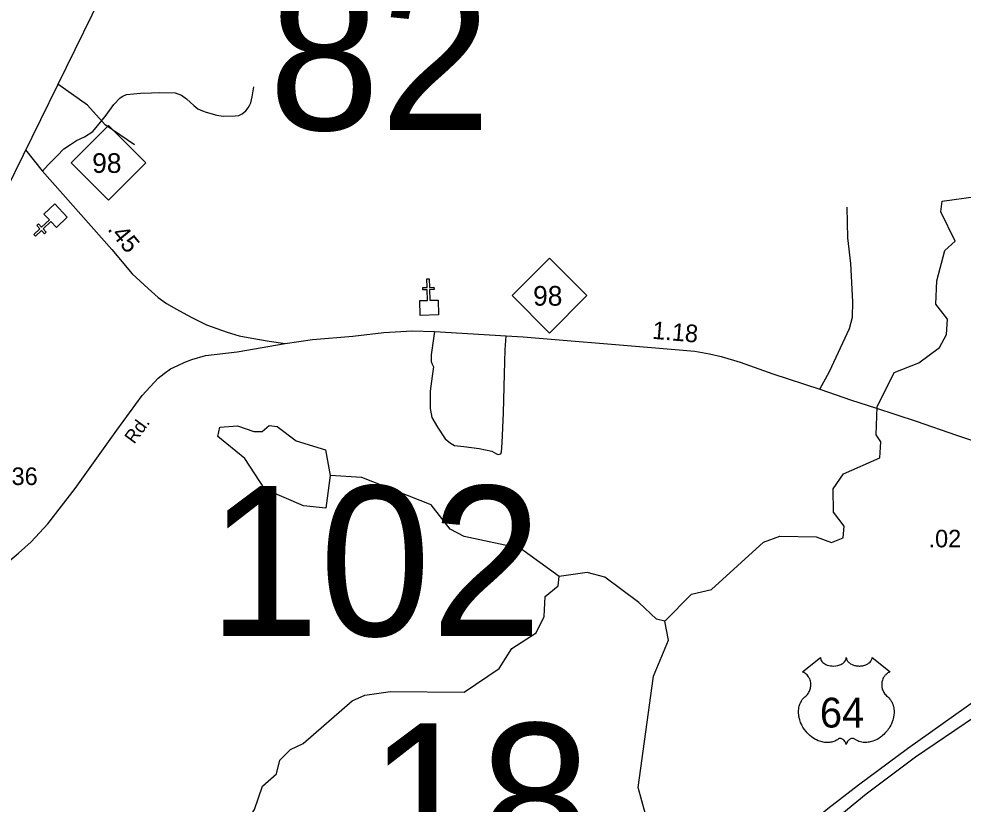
# Model space of a CAD drawing. Extents: x 2220236 to 2384410, y 720751 to 894131.
# Drawn here: x 2239554 to 2246280, y 787885 to 793475 of the extents above; entities that cross this region are included whole.
import ezdxf

# ---------------------------------------------------------------- set-up
doc = ezdxf.new("R2010")
doc.units = 0
for name, color, linetype in [('Exist Boundary Political CountyLine', 7, 'Continuous'), ('Exist Cultural Church CELL', 7, 'Continuous'), ('Exist Hydrographic Creek Single Shore', 7, 'Continuous'), ('Exist Hydrographic Misc Water Feature', 7, 'Continuous'), ('Exist Hydrographic Pond Under 1500 Sq Ft', 7, 'Continuous'), ('Exist Road Non-System Type 51', 7, 'Continuous'), ('Exist Road Primary NC Attributed', 7, 'Continuous'), ('Exist Road Primary NC Service Mileage Hundredths English Label', 7, 'Continuous'), ('Exist Road Primary NC Shield CELL', 7, 'Continuous'), ('Exist Road Primary NC Shield Number Label', 7, 'Continuous'), ('Exist Road Primary US Divided Attributed', 7, 'Continuous'), ('Exist Road Primary US Mileage Hundredths English Label', 7, 'Continuous'), ('Exist Road Primary US Shield CELL', 7, 'Continuous'), ('Exist Road Primary US Shield Number Label', 7, 'Continuous'), ('Exist Road Secondary Structure Standard Bridge Number Label', 7, 'Continuous'), ('Exist Road Secondary Type 51 Attributed', 7, 'Continuous'), ('Exist Road Secondary Type 51 Label', 7, 'Continuous'), ('Exist Road Secondary Type 51 Number Label', 7, 'Continuous')]:
    doc.layers.add(name, color=color, linetype=linetype)

msp = doc.modelspace()

# ---------------------------------------------------------------- linework, layer by layer
at = {"layer": 'Exist Boundary Political CountyLine'}
msp.add_lwpolyline([(2293117.8, 894131.3), (2291903.9, 891776.4), (2258821.6, 829664.6), (2255410.5, 823324), (2242088.6, 797598.7), (2231459.6, 775980.5), (2225010.8, 762953.2), (2220575.6, 753519.5)], dxfattribs=at)
at = {"layer": 'Exist Cultural Church CELL'}
for points in [[(2239821.9, 791990.5), (2239782.9, 792032), (2239727.3, 791979.9), (2239749.2, 791956.5), (2239737.6, 791945.6), (2239715.7, 791968.9), (2239671.8, 791927.8), (2239660.9, 791939.5), (2239704.7, 791980.6), (2239682.8, 792004), (2239694.5, 792014.9), (2239716.4, 791991.5), (2239771.9, 792043.6), (2239732.5, 792085.8), (2239810.2, 792158.6), (2239899.5, 792063.4)], [(2242409.1, 791469.1), (2242466, 791471.2), (2242463.4, 791547.3), (2242431.5, 791546.2), (2242430.9, 791562.2), (2242462.9, 791563.2), (2242460.9, 791623.3), (2242476.9, 791623.9), (2242478.9, 791563.8), (2242510.9, 791564.9), (2242511.4, 791548.9), (2242479.5, 791547.8), (2242482, 791471.7), (2242539.7, 791473.5), (2242543.2, 791367.1), (2242412.7, 791362.7)]]:
    msp.add_lwpolyline(points, close=True, dxfattribs=at)
at = {"layer": 'Exist Hydrographic Creek Single Shore'}
for points in [[(2244154.6, 789187.2), (2244344.5, 789380.1), (2244486.6, 789413.3), (2244858.5, 789750), (2244974.6, 789793.6), (2245232.6, 789788.2), (2245341.4, 789746.6), (2245424.5, 789781), (2245431.5, 789862.8), (2245356.6, 789962.8), (2245354.6, 790130.1), (2245428.6, 790236.8), (2245686.6, 790349.6), (2245693.5, 790464.2), (2245660.5, 790514.1), (2245666.5, 790714.1), (2245789.5, 790957.5), (2245963.6, 791026.1), (2246112.7, 791134.6), (2246162.5, 791228.6), (2246169.7, 791336.8), (2246085.6, 791443.5), (2246092.6, 791610.6), (2246148.6, 791825.9), (2246223.6, 791893.3), (2246121.5, 792102), (2246129.5, 792177.3), (2246370.6, 792211.7)], [(2241927.5, 788619.8), (2242018.5, 788660.6), (2242201.5, 788686.3), (2242726.4, 788682), (2242974.5, 788850.8), (2243065.5, 788993.2), (2243239.4, 789104.4), (2243296.4, 789221.4), (2243303.4, 789362.2), (2243394.5, 789439), (2243402.5, 789504.5)], [(2244154.6, 789187.2), (2244096.6, 789201.5), (2243970.5, 789319), (2243727.5, 789501.1), (2243602.6, 789533.1), (2243402.5, 789504.5)]]:
    msp.add_lwpolyline(points, dxfattribs=at)
at = {"layer": 'Exist Hydrographic Misc Water Feature'}
for points in [[(2240378.6, 792578), (2240169.4, 792720.1), (2240043.5, 792860.4), (2239832.9, 793010.8)], [(2243402.5, 789504.5), (2243126.5, 789703.7), (2242725.6, 789790.7), (2242625.5, 789841.9), (2242490.6, 790015.3), (2241997.4, 790209.1), (2241772.5, 790223.6)], [(2244016.6, 787812.4), (2243964.5, 788003.7), (2244074.4, 788795.3), (2244180.4, 789052.2), (2244154.6, 789187.2)], [(2240591.3, 785842.8), (2240789.4, 786094.6), (2240863.5, 786286.6), (2240869.4, 786493.1), (2241023.4, 787037.7), (2241014.4, 787169.1), (2240989.4, 787195.9), (2241003.5, 787412), (2241143.4, 787704.4), (2241233.4, 787846.9), (2241290.4, 788013), (2241389.4, 788099.5), (2241413.4, 788197.3), (2241488.5, 788274.6), (2241579.5, 788315.3), (2241927.5, 788619.8)]]:
    msp.add_lwpolyline(points, dxfattribs=at)
at = {"layer": 'Exist Hydrographic Pond Under 1500 Sq Ft'}
msp.add_lwpolyline([(2241772.5, 790223.6), (2241740.5, 789991.4), (2241582.4, 790007.8), (2241306.4, 790128.2), (2241163.5, 790344.5), (2240970.5, 790502.6), (2240986.5, 790567.8), (2241111.4, 790578.4), (2241228.5, 790536.7), (2241286.5, 790538.7), (2241336.6, 790580.3), (2241394.6, 790572.6), (2241528.5, 790471.4), (2241737.4, 790408), (2241772.5, 790223.6)], dxfattribs=at)
at = {"layer": 'Exist Road Non-System Type 51'}
for points in [[(2239723.5, 792389.8), (2239764, 792435.6), (2239826, 792501.2), (2239875.6, 792550.9), (2239921.7, 792581.9), (2239966, 792608.5), (2240020.9, 792635.1), (2240081.2, 792672.3), (2240148.5, 792753.9), (2240176.8, 792789.3), (2240230, 792864.7), (2240276, 792912.3), (2240293.8, 792925), (2240320.3, 792935.6), (2240421.3, 792946.2), (2240498.6, 792949), (2240556.6, 792951.5), (2240666.6, 792948.5), (2240712.7, 792932.8), (2240749, 792905.3), (2240801.5, 792857.6), (2240829.7, 792835.9), (2240861.8, 792820.3), (2240888, 792810.6), (2240964.2, 792789.2), (2241008.3, 792783.6), (2241096.1, 792784.4), (2241120.2, 792786.5), (2241144.1, 792798.8), (2241171.9, 792821.1), (2241187.7, 792841.1), (2241197.5, 792859.1), (2241205.5, 792877.2), (2241217.2, 792921.3), (2241228.4, 792991.4)], [(2245259.1, 790839.2), (2245328.2, 790964), (2245470.8, 791271.7), (2245490.9, 791352), (2245493.1, 791461.2), (2245480.7, 791733.8), (2245459.7, 791916.1), (2245453, 792134.6)], [(2242514, 791250.5), (2242491.4, 791082.2), (2242491.9, 791036.3), (2242498.1, 791016.3), (2242508.1, 790998.4), (2242498.4, 790930.6), (2242485, 790825.8), (2242482.8, 790700.9), (2242496.1, 790636.3), (2242536.2, 790569.4), (2242589.7, 790484.7), (2242627.6, 790453.4), (2242656.6, 790437.8), (2242723.4, 790431.1), (2242832.6, 790415.5), (2242924, 790397.7), (2242957.4, 790377.6), (2242970.8, 790373.2), (2242986.4, 790377.6), (2242993, 790393.2), (2242997.5, 790457.9), (2243006.4, 790669.7), (2243013.1, 790948.4), (2243017.5, 791117.9), (2243024.1, 791219.1)]]:
    msp.add_lwpolyline(points, dxfattribs=at)
at = {"layer": 'Exist Road Primary NC Attributed'}
for points in [[(2239602.6, 792542.3), (2239721, 792392.6), (2240217.5, 791833.7), (2240361.1, 791659.1), (2240476.3, 791554.5), (2240547.1, 791492.4), (2240606.6, 791449), (2240677.9, 791408.8), (2240776, 791353.1), (2240889.6, 791297.4), (2241038.9, 791243.8), (2241123.6, 791219.3), (2241188.2, 791205.9), (2241268.4, 791192.6), (2241337.5, 791181.4), (2241451.1, 791164.7)], [(2241451.1, 791164.7), (2241645, 791191.4), (2241932.4, 791217.1), (2242153, 791241.6), (2242355.8, 791255), (2242514, 791250.5), (2243024.1, 791219.1), (2243146.8, 791211.5), (2244060.4, 791135.7), (2244370.1, 791109), (2244472.6, 791091.1), (2244557.2, 791071), (2244690.9, 791030.9), (2244924.9, 790948.4), (2245259.1, 790839.2), (2245484.2, 790761.1), (2245655.8, 790705.4), (2245945.4, 790611.7), (2246232.9, 790510.3), (2246457.9, 790436.7)]]:
    msp.add_lwpolyline(points, dxfattribs=at)
at = {"layer": 'Exist Road Primary NC Shield CELL'}
for points in [[(2239927, 792450.4), (2240193.4, 792716.8), (2240459.8, 792450.4), (2240193.4, 792184)], [(2243067.6, 791505), (2243334, 791771.4), (2243600.4, 791505), (2243334, 791238.6)]]:
    msp.add_lwpolyline(points, close=True, dxfattribs=at)
at = {"layer": 'Exist Road Primary US Divided Attributed'}
for points in [[(2246465.6, 788691.6), (2245882.8, 788278.7), (2245535.7, 788020.2), (2245315.9, 787850.4), (2245057.5, 787638.2), (2244745.2, 787356.5), (2244359.5, 786978.4), (2243892.9, 786476.8), (2243588.3, 786141.1), (2243210.4, 785701.2), (2242660.8, 785094), (2241899, 784217.6), (2241510.4, 783779.5)], [(2241583.5, 783728.9), (2241953, 784144.9), (2242741.7, 785031.7), (2243279.8, 785647.2), (2243657.7, 786071.6), (2243943.1, 786399.6), (2244313.3, 786800.9), (2244745.2, 787229.2), (2245080.7, 787534), (2245350.6, 787761.7), (2245589.7, 787958.5), (2245940.6, 788220.9), (2246502, 788602)]]:
    msp.add_lwpolyline(points, dxfattribs=at)
at = {"layer": 'Exist Road Primary US Shield CELL'}
msp.add_lwpolyline([(2245263.6, 788929.2), (2245263.9, 788923.9), (2245265.2, 788917.6), (2245266.2, 788914.3), (2245269.2, 788908.1), (2245274, 788900.7), (2245280.8, 788893.5), (2245288.5, 788887.2), (2245293.7, 788883.9), (2245302.5, 788879.2), (2245312.4, 788875), (2245323.5, 788871.8), (2245334.8, 788869.5), (2245347.2, 788868.1), (2245359.4, 788867.9), (2245372.6, 788868.9), (2245387.2, 788871.7), (2245394, 788873.5), (2245401.5, 788876), (2245408.5, 788878.9), (2245416.1, 788883), (2245422.3, 788887), (2245427.1, 788890.5), (2245434, 788897), (2245439.4, 788903.8), (2245441.7, 788907.6), (2245443.6, 788911.2), (2245446.3, 788919), (2245447.1, 788922.4), (2245447.6, 788929.5), (2245448.1, 788923.5), (2245448.7, 788919.8), (2245449.7, 788916.2), (2245451.2, 788912.3), (2245453.9, 788906.8), (2245457, 788902.3), (2245462.7, 788895.5), (2245466.3, 788892.2), (2245469.5, 788889.5), (2245478.3, 788883.5), (2245488.5, 788878.3), (2245493.5, 788876.1), (2245498.7, 788874.3), (2245505.2, 788872.3), (2245512, 788870.7), (2245518.6, 788869.6), (2245525.5, 788868.6), (2245532.5, 788868.1), (2245538.2, 788867.9), (2245545.1, 788868), (2245551.6, 788868.4), (2245558.2, 788869.1), (2245565.5, 788870.3), (2245571.3, 788871.6), (2245579.1, 788873.7), (2245586.1, 788876.2), (2245592.2, 788878.9), (2245600.2, 788883), (2245606.7, 788887.1), (2245611.4, 788890.9), (2245617, 788896), (2245622.3, 788902.2), (2245625.4, 788906.7), (2245627.6, 788911.3), (2245629.7, 788916.2), (2245630.9, 788921.3), (2245631.5, 788925.8), (2245631.7, 788929.6), (2245760.3, 788827.2), (2245757.2, 788826), (2245750.2, 788822.6), (2245744.7, 788819.4), (2245735.9, 788813.1), (2245732.1, 788809.7), (2245728.3, 788806.1), (2245724.8, 788802.3), (2245721.7, 788798.8), (2245718, 788793.6), (2245714.6, 788788.4), (2245711.4, 788782.7), (2245709, 788777.8), (2245705, 788767.5), (2245703.1, 788760.9), (2245701.9, 788755.4), (2245700.4, 788743.9), (2245700, 788738.4), (2245700, 788733), (2245700.3, 788727.3), (2245700.8, 788721.9), (2245701.8, 788716.2), (2245702.7, 788711.2), (2245704.3, 788705), (2245706.6, 788697.9), (2245709.4, 788690.9), (2245715.3, 788679.8), (2245722.9, 788668.4), (2245728.3, 788662), (2245733.6, 788656.5), (2245741.5, 788649.8), (2245745.8, 788646), (2245750.7, 788641.1), (2245758.8, 788631.7), (2245762, 788627.3), (2245765.4, 788622.4), (2245768.4, 788617.3), (2245771.4, 788611.8), (2245773.9, 788607), (2245778.4, 788596), (2245781.7, 788585.3), (2245783.2, 788579.7), (2245785.6, 788567.1), (2245786.5, 788560.8), (2245787.5, 788548.5), (2245787.5, 788533.6), (2245786.4, 788519.5), (2245783.7, 788503), (2245781.5, 788493.1), (2245778.1, 788481.7), (2245774.9, 788471.7), (2245769, 788457), (2245763.8, 788446.4), (2245757, 788434), (2245752.4, 788426.4), (2245747, 788418.4), (2245740.3, 788409.1), (2245732.4, 788399.2), (2245722.9, 788388.8), (2245715.2, 788381.1), (2245705.2, 788372.2), (2245699.1, 788367.2), (2245690.4, 788360.6), (2245678.6, 788352.7), (2245666.9, 788346), (2245656.9, 788340.9), (2245648.1, 788337.1), (2245636.7, 788332.7), (2245617.8, 788327.5), (2245610.8, 788326), (2245602.6, 788324.8), (2245595, 788324.1), (2245587.5, 788323.6), (2245577.5, 788323.6), (2245567.6, 788324.4), (2245558.1, 788325.7), (2245548.3, 788327.8), (2245538.1, 788330.8), (2245528.8, 788334.5), (2245519.4, 788339.1), (2245503.4, 788349.1), (2245498.9, 788351.6), (2245496.3, 788352.3), (2245490.1, 788352.6), (2245484.4, 788351.3), (2245478.4, 788349), (2245474.9, 788347.1), (2245470.1, 788344), (2245466.5, 788341.1), (2245462.1, 788336.9), (2245459, 788333.4), (2245456.7, 788330.7), (2245452.2, 788323.6), (2245450.6, 788320.3), (2245449, 788315.9), (2245447.5, 788309.6), (2245445.5, 788317.6), (2245443.1, 788322.9), (2245440.4, 788327.5), (2245437.5, 788331.5), (2245433, 788336.7), (2245429, 788340.6), (2245424.2, 788344.5), (2245419, 788347.6), (2245414.9, 788349.8), (2245411.1, 788351.2), (2245406.4, 788352.3), (2245402.6, 788352.6), (2245399.5, 788352.6), (2245395.2, 788351.6), (2245389.4, 788347.4), (2245383.9, 788343.6), (2245377.9, 788339.9), (2245370.8, 788336.1), (2245365.5, 788333.6), (2245359.3, 788331.2), (2245352, 788328.8), (2245344.1, 788326.7), (2245336, 788325.1), (2245328.8, 788324), (2245321.2, 788323.3), (2245314.3, 788323.1), (2245307.1, 788323.2), (2245300.3, 788323.7), (2245292.5, 788324.4), (2245282.7, 788325.8), (2245274.7, 788327.6), (2245266.2, 788329.9), (2245257.5, 788332.7), (2245248.1, 788336.2), (2245236.4, 788341.3), (2245228.3, 788345.5), (2245215.5, 788352.9), (2245200.4, 788363.3), (2245189.1, 788372.5), (2245180.8, 788380), (2245168.5, 788392.5), (2245161.3, 788400.6), (2245150.1, 788415.2), (2245142.9, 788425.7), (2245138.2, 788433.5), (2245131.3, 788446), (2245127.6, 788453.8), (2245122.7, 788465.2), (2245118.9, 788475.6), (2245115.7, 788485.5), (2245114, 788491.8), (2245111.6, 788502.8), (2245110.1, 788510.6), (2245108.6, 788521.3), (2245107.8, 788532.7), (2245107.7, 788543.1), (2245108, 788551.7), (2245108.9, 788561.8), (2245110.7, 788572.5), (2245112.7, 788581.7), (2245114.6, 788588.4), (2245117.3, 788596.4), (2245120.9, 788605.3), (2245125.2, 788613.8), (2245129.2, 788620.9), (2245134.3, 788628.5), (2245139.3, 788634.9), (2245145.9, 788642.1), (2245152.7, 788648.6), (2245159, 788653.7), (2245166.4, 788661), (2245170.3, 788665.4), (2245175, 788671.6), (2245178.7, 788677.3), (2245181.7, 788682.3), (2245185.6, 788689.9), (2245187.9, 788695.5), (2245190.9, 788704.2), (2245192.4, 788710.2), (2245193.9, 788718.1), (2245194.9, 788725.4), (2245195.3, 788734.6), (2245195, 788742.2), (2245194, 788751.1), (2245192.4, 788759.6), (2245190.4, 788767.1), (2245187.2, 788775.6), (2245184.2, 788781.8), (2245179.3, 788790.3), (2245173.8, 788798.1), (2245168.2, 788804.5), (2245162.5, 788810.2), (2245157, 788814.4), (2245151.8, 788818.1), (2245145.3, 788822.1), (2245139, 788825.2), (2245135, 788826.8)], close=True, dxfattribs=at)
at = {"layer": 'Exist Road Secondary Type 51 Attributed'}
msp.add_lwpolyline([(2238750.5, 789052.9), (2238929.5, 789187.7), (2239395.9, 789540.4), (2239552.8, 789671.6), (2239642.1, 789752.3), (2239761.1, 789881.3), (2239955.4, 790132.6), (2240253, 790547.5), (2240432, 790793), (2240547.1, 790917.1), (2240588.8, 790950.6), (2240633.4, 790984.1), (2240687.1, 791007.6), (2240735.8, 791032), (2240787.1, 791049.9), (2240882.9, 791078.9), (2241108, 791105.6), (2241451.1, 791164.7)], dxfattribs=at)

# ---------------------------------------------------------------- texts
at = {"layer": 'Exist Road Primary NC Service Mileage Hundredths English Label'}
for s, rotation, p in [('.45', 309.42256, (2240181.2, 791976.4)), ('1.18', 355.06265, (2244062.6, 791198.2))]:
    msp.add_text(s, height=125, rotation=rotation, dxfattribs=at).set_placement(p)
at = {"layer": 'Exist Road Primary NC Shield Number Label'}
for p in [(2240076.7, 792378.6), (2243217.3, 791433.3)]:
    msp.add_text('98', height=140, dxfattribs=at).set_placement(p)
at = {"layer": 'Exist Road Primary US Mileage Hundredths English Label'}
msp.add_text('.02', height=125, rotation=359.96785, dxfattribs=at).set_placement((2246033.6, 789712.9))
at = {"layer": 'Exist Road Primary US Shield Number Label'}
msp.add_text('64', height=212.5, dxfattribs=at).set_placement((2245259.4, 788429.9))
at = {"layer": 'Exist Road Secondary Structure Standard Bridge Number Label'}
for s, p in [('82', (2241332.5, 792684.1)), ('102', (2240902.4, 789082.6)), ('18', (2242044, 787393.5))]:
    msp.add_text(s, height=1066.27, dxfattribs=at).set_placement(p)
at = {"layer": 'Exist Road Secondary Type 51 Label'}
msp.add_text('Rd.', height=95, rotation=53.61312, dxfattribs=at).set_placement((2240375.6, 790443.2))
at = {"layer": 'Exist Road Secondary Type 51 Number Label'}
msp.add_text('1336', height=125, dxfattribs=at).set_placement((2239316.6, 790156.5))

doc.saveas('drawing.dxf')
